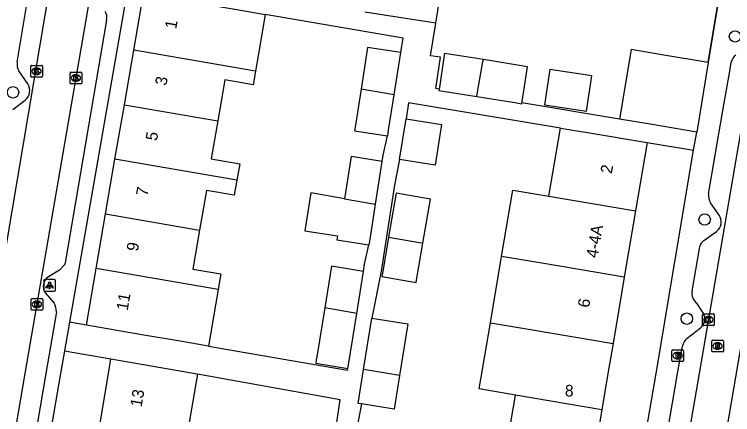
# Model space of a CAD drawing. Extents: x 159822 to 160765, y 380693 to 381634.
# Drawn here: x 160131.4 to 160192.9, y 380996.5 to 381030.8 of the extents above; entities that cross this region are included whole.
import ezdxf

# ---------------------------------------------------------------- set-up
doc = ezdxf.new("R2010")
doc.units = 0
for name, color, linetype in [('IMGEO_Boom', 7, 'Continuous'), ('IMGEO_Brandkraan', 7, 'Continuous'), ('IMGEO_Kolk', 7, 'Continuous'), ('IMGEO_Lichtpunt', 7, 'Continuous'), ('IMGEO_Muur', 7, 'Continuous'), ('IMGEO_Pand', 7, 'Continuous'), ('IMGEO_Pand_nummerreeks', 7, 'Continuous'), ('IMGEO_Rijbaan_lokaal_open', 7, 'Continuous'), ('IMGEO_Rioolput', 7, 'Continuous'), ('IMGEO_Voetpad_open', 7, 'Continuous')]:
    doc.layers.add(name, color=color, linetype=linetype)

msp = doc.modelspace()

# ---------------------------------------------------------------- linework, layer by layer
at = {"layer": 'IMGEO_Boom'}
for centre in [(160193.111, 381028.872), (160131.325, 381024.082), (160190.514, 381013.19), (160188.983, 381004.71)]:
    msp.add_circle(centre, 0.489, dxfattribs=at)
at = {"layer": 'IMGEO_Brandkraan'}
for p, q in [((160187.7, 381001.113), (160187.7, 381001.965)), ((160187.775, 381002.039), (160188.627, 381002.039)), ((160188.188, 381001.819), (160188.213, 381001.819)), ((160188.701, 381001.965), (160188.701, 381001.113)), ((160188.627, 381001.039), (160187.775, 381001.039)), ((160188.211, 381001.259), (160188.186, 381001.259))]:
    msp.add_line(p, q, dxfattribs=at)
for points in [[(160187.7, 381001.113), (160187.7, 381001.965)], [(160187.775, 381002.039), (160188.627, 381002.039)], [(160188.048, 381001.739), (160188.048, 381001.339), (160188.261, 381001.339)], [(160188.279, 381001.739), (160188.048, 381001.739)], [(160188.227, 381001.658), (160188.173, 381001.658), (160188.173, 381001.582)], [(160188.701, 381001.965), (160188.701, 381001.113)], [(160188.627, 381001.039), (160187.775, 381001.039)], [(160188.173, 381001.582), (160188.226, 381001.582)], [(160188.235, 381001.506), (160188.173, 381001.506), (160188.173, 381001.425)], [(160188.173, 381001.425), (160188.235, 381001.425)]]:
    msp.add_lwpolyline(points, dxfattribs=at)
for centre, radius, start, end in [((160187.777, 381001.963), 0.0765, 91.55205, 178.44795), ((160187.777, 381001.963), 0.0765, 91.55205, 178.44795), ((160188.228, 381001.62), 0.0379, 267.82845, 90.93552), ((160188.283, 381001.594), 0.145, 59.4692, 91.53667), ((160188.308, 381001.641), 0.0922, 285.51372, 58.15012), ((160188.625, 381001.963), 0.0765, 1.55205, 88.44795), ((160188.625, 381001.963), 0.0765, 1.55205, 88.44795), ((160187.777, 381001.115), 0.0765, 181.55205, 268.44795), ((160187.777, 381001.115), 0.0765, 181.55205, 268.44795), ((160188.236, 381001.465), 0.0404, 269.87594, 90.50774), ((160188.267, 381001.59), 0.251, 268.66757, 293.53466), ((160188.313, 381001.449), 0.105, 301.31148, 78.98903), ((160188.625, 381001.115), 0.0765, 271.55205, 358.44795), ((160188.625, 381001.115), 0.0765, 271.55205, 358.44795)]:
    msp.add_arc(centre, radius, start, end, dxfattribs=at)
for centre, major_axis, ratio, start_param, end_param in [((160188.187, 381001.539), (-0.387, 0.002), 0.722429, 4.712389, 7.853982), ((160188.212, 381001.539), (-0.39, 0.002), 0.717154, 1.570796, 4.712389)]:
    msp.add_ellipse(centre, major_axis=major_axis, ratio=ratio, start_param=start_param, end_param=end_param, dxfattribs=at)
at = {"layer": 'IMGEO_Kolk'}
for p, q in [((160132.844, 381025.468), (160132.844, 381026.32)), ((160132.919, 381026.394), (160133.771, 381026.394)), ((160133.845, 381026.32), (160133.845, 381025.468)), ((160133.355, 381025.614), (160133.33, 381025.614)), ((160133.332, 381026.174), (160133.357, 381026.174)), ((160136.208, 381024.88), (160136.208, 381025.732)), ((160136.283, 381025.806), (160137.135, 381025.806)), ((160137.209, 381025.732), (160137.209, 381024.88)), ((160133.771, 381025.394), (160132.919, 381025.394)), ((160136.719, 381025.026), (160136.694, 381025.026)), ((160136.696, 381025.586), (160136.721, 381025.586)), ((160137.135, 381024.806), (160136.283, 381024.806)), ((160132.873, 381005.502), (160132.873, 381006.354)), ((160132.948, 381006.428), (160133.8, 381006.428)), ((160133.361, 381006.208), (160133.386, 381006.208)), ((160133.874, 381006.354), (160133.874, 381005.502)), ((160133.8, 381005.428), (160132.948, 381005.428)), ((160133.384, 381005.648), (160133.359, 381005.648)), ((160190.331, 381004.184), (160190.331, 381005.036)), ((160190.406, 381005.11), (160191.258, 381005.11)), ((160190.819, 381004.89), (160190.844, 381004.89)), ((160191.332, 381005.036), (160191.332, 381004.184)), ((160191.258, 381004.11), (160190.406, 381004.11)), ((160190.842, 381004.33), (160190.817, 381004.33))]:
    msp.add_line(p, q, dxfattribs=at)
for points in [[(160132.844, 381025.468), (160132.844, 381026.32)], [(160132.919, 381026.394), (160133.771, 381026.394)], [(160133.845, 381026.32), (160133.845, 381025.468)], [(160133.165, 381026.094), (160133.288, 381026.094), (160133.288, 381025.943), (160133.418, 381026.094), (160133.582, 381026.094), (160133.436, 381025.943), (160133.589, 381025.694), (160133.437, 381025.694), (160133.352, 381025.858), (160133.288, 381025.791), (160133.288, 381025.694), (160133.165, 381025.694), (160133.165, 381026.094)], [(160136.208, 381024.88), (160136.208, 381025.732)], [(160136.283, 381025.806), (160137.135, 381025.806)], [(160137.209, 381025.732), (160137.209, 381024.88)], [(160133.771, 381025.394), (160132.919, 381025.394)], [(160136.529, 381025.506), (160136.652, 381025.506), (160136.652, 381025.355), (160136.782, 381025.506), (160136.946, 381025.506), (160136.8, 381025.355), (160136.953, 381025.106), (160136.801, 381025.106), (160136.716, 381025.27), (160136.652, 381025.203), (160136.652, 381025.106), (160136.529, 381025.106), (160136.529, 381025.506)], [(160137.135, 381024.806), (160136.283, 381024.806)], [(160132.873, 381005.502), (160132.873, 381006.354)], [(160132.948, 381006.428), (160133.8, 381006.428)], [(160133.194, 381006.128), (160133.317, 381006.128), (160133.317, 381005.977), (160133.447, 381006.128), (160133.611, 381006.128), (160133.465, 381005.977), (160133.618, 381005.728), (160133.466, 381005.728), (160133.381, 381005.892), (160133.317, 381005.825), (160133.317, 381005.728), (160133.194, 381005.728), (160133.194, 381006.128)], [(160133.874, 381006.354), (160133.874, 381005.502)], [(160133.8, 381005.428), (160132.948, 381005.428)], [(160190.331, 381004.184), (160190.331, 381005.036)], [(160190.406, 381005.11), (160191.258, 381005.11)], [(160190.652, 381004.81), (160190.775, 381004.81), (160190.775, 381004.659), (160190.905, 381004.81), (160191.069, 381004.81), (160190.923, 381004.659), (160191.076, 381004.41), (160190.924, 381004.41), (160190.839, 381004.574), (160190.775, 381004.507), (160190.775, 381004.41), (160190.652, 381004.41), (160190.652, 381004.81)], [(160191.332, 381005.036), (160191.332, 381004.184)], [(160191.258, 381004.11), (160190.406, 381004.11)]]:
    msp.add_lwpolyline(points, dxfattribs=at)
for centre, start, end in [((160132.921, 381026.318), 91.55205, 178.44795), ((160132.921, 381026.318), 91.55205, 178.44795), ((160133.769, 381026.318), 1.55205, 88.44795), ((160133.769, 381026.318), 1.55205, 88.44795), ((160136.285, 381025.73), 91.55205, 178.44795), ((160136.285, 381025.73), 91.55205, 178.44795), ((160137.133, 381025.73), 1.55205, 88.44795), ((160137.133, 381025.73), 1.55205, 88.44795), ((160132.921, 381025.47), 181.55205, 268.44795), ((160132.921, 381025.47), 181.55205, 268.44795), ((160133.769, 381025.47), 271.55205, 358.44795), ((160133.769, 381025.47), 271.55205, 358.44795), ((160136.285, 381024.882), 181.55205, 268.44795), ((160136.285, 381024.882), 181.55205, 268.44795), ((160137.133, 381024.882), 271.55205, 358.44795), ((160137.133, 381024.882), 271.55205, 358.44795), ((160132.95, 381006.352), 91.55205, 178.44795), ((160132.95, 381006.352), 91.55205, 178.44795), ((160133.798, 381006.352), 1.55205, 88.44795), ((160133.798, 381006.352), 1.55205, 88.44795), ((160132.95, 381005.504), 181.55205, 268.44795), ((160132.95, 381005.504), 181.55205, 268.44795), ((160133.798, 381005.504), 271.55205, 358.44795), ((160133.798, 381005.504), 271.55205, 358.44795), ((160190.408, 381005.034), 91.55205, 178.44795), ((160190.408, 381005.034), 91.55205, 178.44795), ((160191.256, 381005.034), 1.55205, 88.44795), ((160191.256, 381005.034), 1.55205, 88.44795), ((160190.408, 381004.186), 181.55205, 268.44795), ((160190.408, 381004.186), 181.55205, 268.44795), ((160191.256, 381004.186), 271.55205, 358.44795), ((160191.256, 381004.186), 271.55205, 358.44795)]:
    msp.add_arc(centre, 0.0765, start, end, dxfattribs=at)
for centre, major_axis, ratio, start_param, end_param in [((160133.331, 381025.894), (-0.387, 0.002), 0.722429, 4.712389, 7.853982), ((160133.356, 381025.894), (-0.39, 0.002), 0.717154, 1.570796, 4.712389), ((160136.695, 381025.306), (-0.387, 0.002), 0.722429, 4.712389, 7.853982), ((160136.72, 381025.306), (-0.39, 0.002), 0.717154, 1.570796, 4.712389), ((160133.36, 381005.928), (-0.387, 0.002), 0.722429, 4.712389, 7.853982), ((160133.385, 381005.928), (-0.39, 0.002), 0.717154, 1.570796, 4.712389), ((160190.818, 381004.61), (-0.387, 0.002), 0.722429, 4.712389, 7.853982), ((160190.843, 381004.61), (-0.39, 0.002), 0.717154, 1.570796, 4.712389)]:
    msp.add_ellipse(centre, major_axis=major_axis, ratio=ratio, start_param=start_param, end_param=end_param, dxfattribs=at)
at = {"layer": 'IMGEO_Lichtpunt'}
for p, q in [((160133.955, 381007.957), (160133.955, 381007.15)), ((160133.955, 381007.957), (160133.955, 381007.15)), ((160134.857, 381008.052), (160134.049, 381008.052)), ((160134.857, 381008.052), (160134.049, 381008.052)), ((160134.951, 381007.15), (160134.951, 381007.957)), ((160134.951, 381007.15), (160134.951, 381007.957)), ((160134.049, 381007.056), (160134.857, 381007.056)), ((160134.049, 381007.056), (160134.857, 381007.056))]:
    msp.add_line(p, q, dxfattribs=at)
for points in [[(160134.329, 381007.621), (160134.368, 381007.593), (160134.18, 381007.331), (160134.142, 381007.358), (160134.329, 381007.621)], [(160134.431, 381007.573), (160134.478, 381007.573), (160134.478, 381007.251), (160134.431, 381007.251), (160134.431, 381007.573)], [(160134.541, 381007.593), (160134.579, 381007.62), (160134.766, 381007.358), (160134.727, 381007.33), (160134.541, 381007.593)]]:
    msp.add_lwpolyline(points, dxfattribs=at)
msp.add_circle((160134.454, 381007.755), 0.0994, dxfattribs=at)
for centre, start, end in [((160134.049, 381007.957), 90, 180), ((160134.049, 381007.957), 90, 180), ((160134.857, 381007.957), 0, 90), ((160134.857, 381007.957), 0, 90), ((160134.049, 381007.15), 180, 270), ((160134.049, 381007.15), 180, 270), ((160134.857, 381007.15), 270, 0), ((160134.857, 381007.15), 270, 360)]:
    msp.add_arc(centre, 0.0946, start, end, dxfattribs=at)
at = {"layer": 'IMGEO_Muur'}
msp.add_lwpolyline([(160190.824, 381026.637), (160191.914, 381033.363)], dxfattribs=at)
at = {"layer": 'IMGEO_Pand'}
for points in [[(160167.496, 381029.999), (160167.955, 381032.902), (160161.952, 381033.85)], [(160141.659, 381027.698), (160142.494, 381032.543)], [(160142.494, 381032.543), (160147.422, 381031.694), (160150.482, 381031.166), (160152.91, 381030.747)], [(160152.91, 381030.747), (160152.329, 381027.381), (160152.074, 381025.904)], [(160167.496, 381029.999), (160161.421, 381030.959)], [(160140.854, 381023.024), (160141.659, 381027.698)], [(160152.074, 381025.904), (160141.659, 381027.698)], [(160164.519, 381027.48), (160161.67, 381027.929), (160161.107, 381024.357)], [(160163.949, 381023.867), (160164.519, 381027.48)], [(160190.824, 381026.637), (160186.846, 381027.303), (160184.226, 381027.742), (160183.23, 381021.783)], [(160171.578, 381026.883), (160168.247, 381027.418), (160168.224, 381027.266), (160168.196, 381027.079), (160167.812, 381024.505), (160167.791, 381024.364)], [(160171.022, 381023.722), (160171.112, 381024.262), (160171.521, 381026.704), (160171.578, 381026.883)], [(160174.877, 381023.179), (160174.896, 381023.303), (160174.953, 381023.688), (160174.978, 381023.854), (160175.34, 381026.278), (160171.578, 381026.883)], [(160190.824, 381026.637), (160189.827, 381020.68)], [(160152.074, 381025.904), (160151.872, 381024.729), (160149.461, 381025.145), (160148.858, 381021.645)], [(160176.814, 381023.017), (160180.407, 381022.48), (160180.858, 381025.498), (160177.264, 381026.034), (160176.814, 381023.017)], [(160161.107, 381024.357), (160160.622, 381021.284), (160160.545, 381020.799), (160163.366, 381020.355)], [(160163.949, 381023.867), (160161.107, 381024.357)], [(160163.366, 381020.355), (160163.396, 381020.35), (160163.472, 381020.835), (160163.949, 381023.867)], [(160167.791, 381024.364), (160167.773, 381024.244), (160171.022, 381023.722)], [(160171.022, 381023.722), (160174.262, 381023.201), (160174.706, 381023.13), (160174.866, 381023.104), (160174.877, 381023.179)], [(160140.049, 381018.35), (160140.854, 381023.024)], [(160140.854, 381023.024), (160148.858, 381021.645)], [(160148.858, 381021.645), (160148.297, 381018.387), (160150.728, 381017.968), (160150.484, 381016.553)], [(160164.96, 381021.809), (160167.994, 381021.324), (160167.438, 381017.847), (160164.403, 381018.333)], [(160164.403, 381018.333), (160164.96, 381021.809)], [(160189.827, 381020.68), (160185.851, 381021.345), (160183.23, 381021.783)], [(160177.189, 381015.192), (160178.174, 381021.026)], [(160178.174, 381021.026), (160180.651, 381020.612), (160185.582, 381019.787)], [(160185.582, 381019.787), (160184.591, 381013.938)], [(160139.244, 381013.675), (160140.049, 381018.35)], [(160150.484, 381016.553), (160140.049, 381018.35)], [(160162.921, 381018.169), (160160.267, 381018.584), (160159.701, 381014.968)], [(160162.348, 381014.512), (160162.921, 381018.169)], [(160150.484, 381016.553), (160150.263, 381015.266), (160147.877, 381015.677), (160147.293, 381012.289)], [(160159.701, 381014.968), (160156.805, 381015.467), (160156.297, 381012.224), (160159.094, 381011.787), (160159.043, 381011.463), (160161.764, 381011.037)], [(160166.408, 381011.18), (160167.061, 381014.944), (160166.886, 381014.974), (160164.124, 381015.453), (160164.097, 381015.299), (160163.469, 381011.677)], [(160173.136, 381010.04), (160174.098, 381015.716), (160177.189, 381015.192)], [(160177.189, 381015.192), (160184.591, 381013.938)], [(160159.701, 381014.968), (160162.348, 381014.512)], [(160161.764, 381011.037), (160161.804, 381011.031), (160161.934, 381011.863), (160162.348, 381014.512)], [(160184.591, 381013.938), (160183.63, 381008.263)], [(160138.439, 381009.001), (160139.244, 381013.675)], [(160139.244, 381013.675), (160147.293, 381012.289)], [(160147.293, 381012.289), (160146.719, 381008.957), (160149.114, 381008.544), (160148.883, 381007.202)], [(160163.469, 381011.677), (160162.962, 381008.756), (160162.887, 381008.323), (160165.825, 381007.814), (160165.885, 381008.161), (160166.408, 381011.18)], [(160163.469, 381011.677), (160166.294, 381011.199), (160166.408, 381011.18)], [(160172.175, 381004.364), (160173.136, 381010.04)], [(160183.63, 381008.263), (160179.93, 381008.889), (160176.231, 381009.516), (160173.136, 381010.04)], [(160161.321, 381008.759), (160158.572, 381009.202), (160157.997, 381005.635)], [(160137.604, 381004.156), (160138.439, 381009.001)], [(160148.883, 381007.202), (160138.439, 381009.001)], [(160160.74, 381005.162), (160161.321, 381008.759)], [(160183.63, 381008.263), (160182.669, 381002.588)], [(160148.883, 381007.202), (160148.68, 381006.024), (160148.048, 381002.356)], [(160157.997, 381005.635), (160157.319, 381001.432), (160157.279, 381001.184), (160157.232, 381000.887), (160159.979, 381000.444)], [(160160.74, 381005.162), (160157.997, 381005.635)], [(160159.979, 381000.444), (160160.027, 381000.741), (160160.74, 381005.162)], [(160161.325, 381000.364), (160162.037, 381004.759)], [(160162.037, 381004.759), (160165.115, 381004.261), (160164.399, 380999.843)], [(160148.048, 381002.356), (160145.641, 381002.771), (160142.532, 381003.307), (160137.604, 381004.156)], [(160174.315, 380998.164), (160171.213, 380998.689), (160172.175, 381004.364)], [(160172.175, 381004.364), (160175.273, 381003.84), (160182.669, 381002.588)], [(160182.669, 381002.588), (160182.231, 381000), (160181.708, 380996.912)], [(160138.717, 380995.414), (160139.491, 381000), (160139.704, 381001.262)], [(160139.704, 381001.262), (160144.632, 381000.413), (160146.922, 381000), (160147.105, 380999.967)], [(160147.105, 380999.967), (160146.119, 380994.162)], [(160161.148, 380997.411), (160160.855, 380997.458), (160161.325, 381000.364)], [(160164.399, 380999.843), (160163.933, 380996.96), (160161.148, 380997.411)], [(160164.399, 380999.843), (160163.403, 381000.012), (160161.325, 381000.364)], [(160173.357, 380992.488), (160174.315, 380998.164)], [(160181.708, 380996.912), (160174.315, 380998.164)], [(160181.708, 380996.912), (160180.747, 380991.237)]]:
    msp.add_lwpolyline(points, dxfattribs=at)
at = {"layer": 'IMGEO_Rijbaan_lokaal_open'}
for points in [[(160198.547, 381042.039), (160198.283, 381041.159), (160195.647, 381032.379), (160195.228, 381030.303), (160190.045, 381000), (160184.19, 380966.193)], [(160122.694, 380964.146), (160128.881, 381000), (160134.55, 381033.44)], [(160137.998, 381032.804), (160132.353, 381000), (160126.083, 380963.562)], [(160188.031, 380966.581), (160187.643, 380967.506), (160190.977, 380986.869), (160193.934, 381004.046), (160197.264, 381023.389), (160199.193, 381029.986)]]:
    msp.add_lwpolyline(points, dxfattribs=at)
at = {"layer": 'IMGEO_Rioolput'}
for p, q in [((160191.188, 381002.862), (160192.04, 381002.862)), ((160191.113, 381001.936), (160191.113, 381002.788)), ((160191.601, 381002.642), (160191.626, 381002.642)), ((160192.114, 381002.788), (160192.114, 381001.936)), ((160192.04, 381001.862), (160191.188, 381001.862)), ((160191.624, 381002.082), (160191.599, 381002.082))]:
    msp.add_line(p, q, dxfattribs=at)
for points in [[(160191.188, 381002.862), (160192.04, 381002.862)], [(160191.113, 381001.936), (160191.113, 381002.788)], [(160191.702, 381002.56), (160191.45, 381002.562), (160191.45, 381002.162)], [(160191.45, 381002.162), (160191.574, 381002.162), (160191.574, 381002.324), (160191.585, 381002.324)], [(160191.628, 381002.481), (160191.574, 381002.481), (160191.574, 381002.4)], [(160191.574, 381002.4), (160191.626, 381002.4)], [(160191.632, 381002.295), (160191.703, 381002.162), (160191.843, 381002.162), (160191.778, 381002.288)], [(160192.114, 381002.788), (160192.114, 381001.936)], [(160192.04, 381001.862), (160191.188, 381001.862)]]:
    msp.add_lwpolyline(points, dxfattribs=at)
for centre, radius, start, end in [((160191.19, 381002.786), 0.0765, 91.55205, 178.44795), ((160191.19, 381002.786), 0.0765, 91.55205, 178.44795), ((160192.038, 381002.786), 0.0765, 1.55205, 88.44795), ((160192.038, 381002.786), 0.0765, 1.55205, 88.44795), ((160191.584, 381002.271), 0.0533, 26.02933, 88.69889), ((160191.61, 381002.589), 0.19, 274.7715, 282.96867), ((160191.634, 381002.385), 0.0964, 77.00612, 93.18647), ((160191.648, 381002.442), 0.0378, 276.66336, 79.67722), ((160191.701, 381002.45), 0.109, 350.36119, 89.41601), ((160191.699, 381002.45), 0.112, 277.58423, 350.98172), ((160191.683, 381002.235), 0.108, 29.51342, 73.79051), ((160191.19, 381001.938), 0.0765, 181.55205, 268.44795), ((160191.19, 381001.938), 0.0765, 181.55205, 268.44795), ((160192.038, 381001.938), 0.0765, 271.55205, 358.44795), ((160192.038, 381001.938), 0.0765, 271.55205, 358.44795)]:
    msp.add_arc(centre, radius, start, end, dxfattribs=at)
for centre, major_axis, ratio, start_param, end_param in [((160191.6, 381002.362), (-0.387, 0.002), 0.722429, 4.712389, 7.853982), ((160191.625, 381002.362), (-0.39, 0.002), 0.717154, 1.570796, 4.712389)]:
    msp.add_ellipse(centre, major_axis=major_axis, ratio=ratio, start_param=start_param, end_param=end_param, dxfattribs=at)
at = {"layer": 'IMGEO_Voetpad_open'}
for points in [[(160191.914, 381033.363), (160190.824, 381026.637)], [(160141.101, 381032.785), (160136.17, 381004.405)], [(160131.685, 381026.662), (160132.524, 381031.623)], [(160164.519, 381027.48), (160164.608, 381028.047), (160164.712, 381028.71), (160152.91, 381030.747)], [(160139.331, 381030.253), (160135.799, 381009.474), (160135.737, 381009.327), (160135.319, 381008.854), (160134.354, 381008.291)], [(160167.791, 381024.364), (160167.509, 381024.41), (160167.566, 381024.791), (160167.91, 381027.093), (160167.057, 381027.22), (160167.496, 381029.999)], [(160190.848, 381015.38), (160192.158, 381023.008), (160192.652, 381025.882), (160192.786, 381026.663)], [(160132.586, 381024.805), (160131.828, 381025.924)], [(160131.327, 381022.609), (160132.367, 381023.407)], [(160178.174, 381021.026), (160165.182, 381023.197), (160164.96, 381021.809)], [(160183.23, 381021.783), (160174.877, 381023.179)], [(160162.921, 381018.169), (160163.006, 381018.714), (160163.366, 381020.355)], [(160189.566, 381019.12), (160189.827, 381020.68)], [(160185.582, 381019.787), (160189.566, 381019.12)], [(160182.732, 380979.036), (160186.367, 381000), (160189.566, 381019.12)], [(160164.403, 381018.333), (160163.985, 381016.124), (160163.292, 381011.707), (160162.832, 381008.776), (160162.037, 381004.759)], [(160191.745, 381013.568), (160191.01, 381014.617)], [(160190.446, 381011.397), (160191.51, 381012.174)], [(160161.321, 381008.759), (160161.418, 381009.363), (160161.764, 381011.037)], [(160189.435, 381007.07), (160190.057, 381010.728), (160190.084, 381010.888)], [(160134.105, 381006.894), (160134.837, 381006.027)], [(160190.331, 381005.288), (160189.855, 381006.025)], [(160135.037, 381005.288), (160134.134, 381000), (160131.53, 380984.74)], [(160136.17, 381004.405), (160135.744, 381001.95)], [(160137.604, 381004.156), (160136.17, 381004.405)], [(160189.009, 381003.024), (160190.131, 381003.895)], [(160148.048, 381002.356), (160159.956, 381000.303), (160159.979, 381000.444)], [(160186.896, 380992.484), (160188.2, 381000), (160188.609, 381002.354)], [(160135.744, 381001.95), (160135.405, 381000), (160132.747, 380984.591)], [(160135.744, 381001.95), (160139.704, 381001.262)], [(160158.995, 380995.644), (160159.086, 380996.216), (160159.331, 380997.762), (160147.105, 380999.967)], [(160161.148, 380997.411), (160160.612, 380994.582)]]:
    msp.add_lwpolyline(points, dxfattribs=at)
for centre, radius, start, end in [((160138.365, 381030.48), 0.992, 346.79713, 32.59115), ((160193.744, 381026.471), 0.977, 125.24821, 168.69076), ((160132.778, 381026.491), 1.106, 171.10796, 210.82431), ((160131.727, 381024.223), 1.037, 308.07804, 34.11564), ((160191.981, 381015.222), 1.144, 172.04905, 211.92498), ((160190.937, 381012.987), 0.995, 305.17903, 35.68311), ((160190.948, 381010.657), 0.894, 124.13312, 165.02612), ((160134.891, 381007.475), 0.977, 123.33975, 216.44781), ((160190.493, 381006.888), 1.074, 170.26477, 233.52698), ((160133.887, 381005.373), 1.153, 355.75747, 34.5296), ((160189.522, 381004.693), 1.004, 307.33023, 36.32896), ((160189.732, 381002.138), 1.144, 129.21793, 169.10641)]:
    msp.add_arc(centre, radius, start, end, dxfattribs=at)

# ---------------------------------------------------------------- texts
at = {"layer": 'IMGEO_Pand_nummerreeks'}
for s, rotation, p in [('1', 80.22604, (160145.291, 381029.461)), ('3', 80.22604, (160144.457, 381024.618)), ('5', 80.22604, (160143.642, 381019.887)), ('2', 80.38795, (160182.565, 381017.068)), ('7', 80.22604, (160142.827, 381015.156)), ('4-4A', 80.38795, (160181.345, 381009.858)), ('9', 80.22604, (160142.012, 381010.424)), ('11', 80.22604, (160141.138, 381005.353)), ('6', 80.38795, (160180.624, 381005.604)), ('13', 80.41626, (160142.327, 380997.096))]:
    msp.add_text(s, height=1, rotation=rotation, dxfattribs=at).set_placement(p)
msp.add_text('8', height=1, dxfattribs=at).set_placement((160178.553, 380998.041))

doc.saveas('drawing.dxf')
